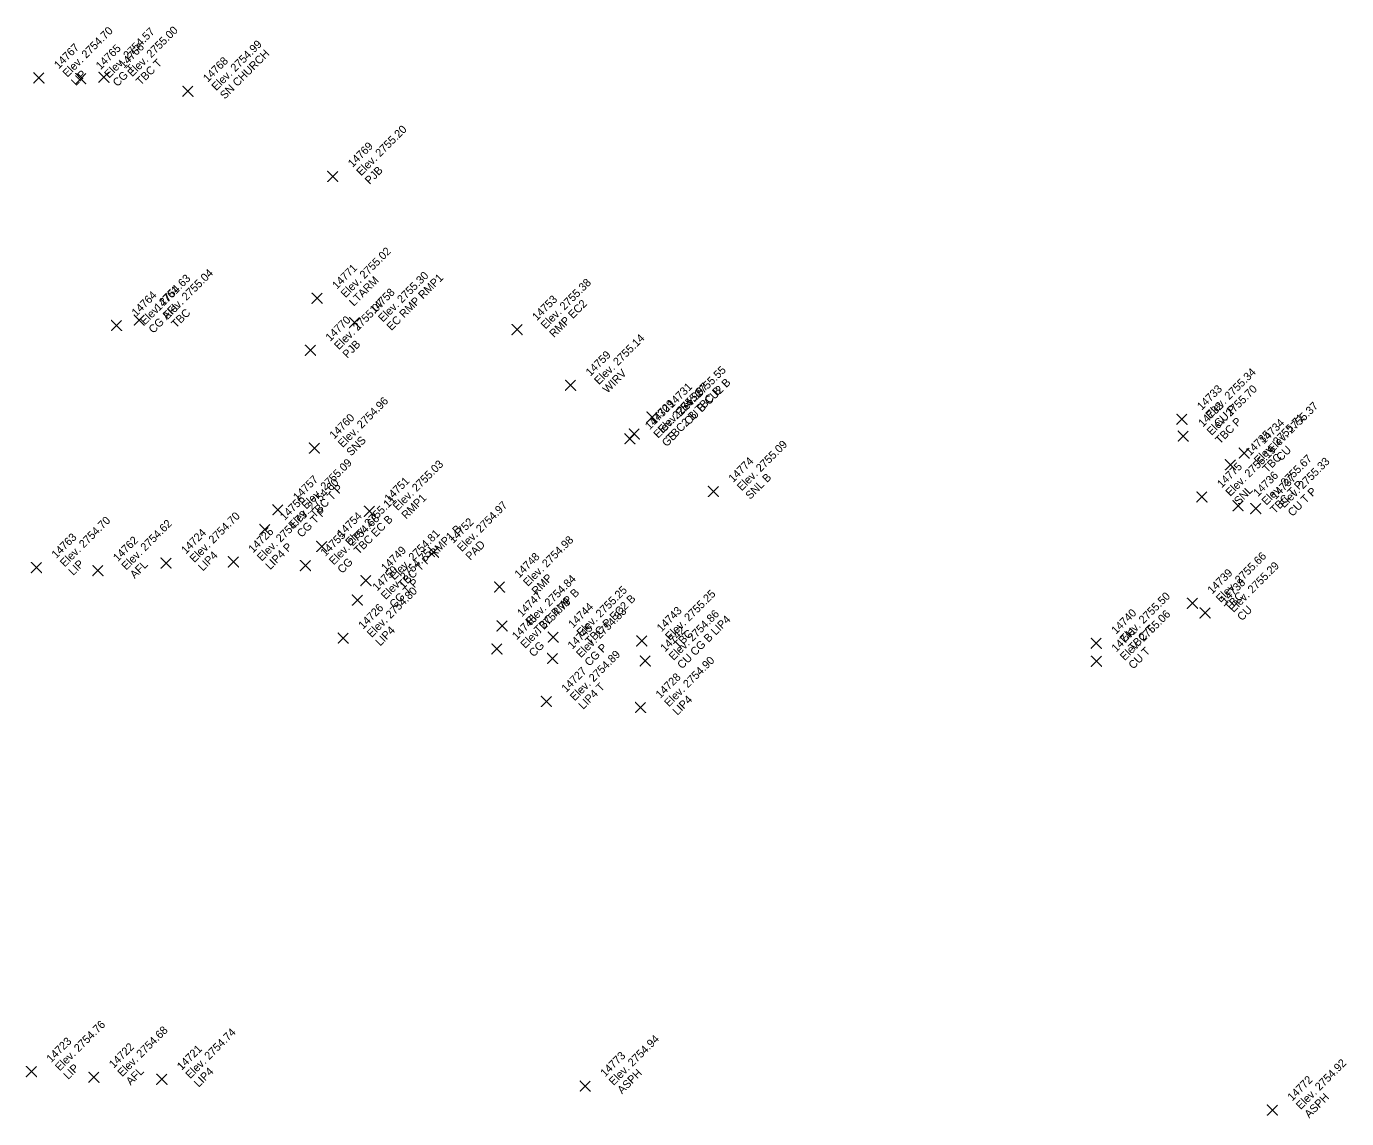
# Model space of a CAD drawing. Extents: x 2493999 to 2503109, y 700767 to 706646.
# Drawn here: x 2502324.3 to 2502363.87, y 703760.35 to 703793.08 of the extents above; entities that cross this region are included whole.
import ezdxf

# ---------------------------------------------------------------- set-up
doc = ezdxf.new("R2010")
doc.units = 0
doc.layers.add('ALG_CL_BLUE_Horiz', color=7, linetype='Continuous')
doc.layers.add('DES_SURFACE_Existing-Ground', color=7, linetype='Continuous')

msp = doc.modelspace()

# ---------------------------------------------------------------- linework, layer by layer
at = {"layer": 'ALG_CL_BLUE_Horiz'}
for points in [[(2502326.622, 703791.551), (2502326.472, 703791.701), (2502326.622, 703791.551), (2502326.472, 703791.401), (2502326.622, 703791.551), (2502326.772, 703791.401), (2502326.622, 703791.551), (2502326.772, 703791.701)], [(2502324.674, 703791.535), (2502324.524, 703791.685), (2502324.674, 703791.535), (2502324.524, 703791.385), (2502324.674, 703791.535), (2502324.824, 703791.385), (2502324.674, 703791.535), (2502324.824, 703791.685)], [(2502325.925, 703791.51), (2502325.775, 703791.66), (2502325.925, 703791.51), (2502325.775, 703791.36), (2502325.925, 703791.51), (2502326.075, 703791.36), (2502325.925, 703791.51), (2502326.075, 703791.66)], [(2502329.14, 703791.133), (2502328.99, 703791.283), (2502329.14, 703791.133), (2502328.99, 703790.983), (2502329.14, 703791.133), (2502329.29, 703790.983), (2502329.14, 703791.133), (2502329.29, 703791.283)], [(2502333.483, 703788.581), (2502333.333, 703788.731), (2502333.483, 703788.581), (2502333.333, 703788.431), (2502333.483, 703788.581), (2502333.633, 703788.431), (2502333.483, 703788.581), (2502333.633, 703788.731)], [(2502333.011, 703784.929), (2502332.861, 703785.079), (2502333.011, 703784.929), (2502332.861, 703784.779), (2502333.011, 703784.929), (2502333.161, 703784.779), (2502333.011, 703784.929), (2502333.161, 703785.079)], [(2502327, 703784.115), (2502326.85, 703784.265), (2502327, 703784.115), (2502326.85, 703783.965), (2502327, 703784.115), (2502327.15, 703783.965), (2502327, 703784.115), (2502327.15, 703784.265)], [(2502327.679, 703784.275), (2502327.529, 703784.425), (2502327.679, 703784.275), (2502327.529, 703784.125), (2502327.679, 703784.275), (2502327.829, 703784.125), (2502327.679, 703784.275), (2502327.829, 703784.425)], [(2502334.136, 703784.199), (2502333.986, 703784.349), (2502334.136, 703784.199), (2502333.986, 703784.049), (2502334.136, 703784.199), (2502334.286, 703784.049), (2502334.136, 703784.199), (2502334.286, 703784.349)], [(2502339.009, 703783.989), (2502338.859, 703784.139), (2502339.009, 703783.989), (2502338.859, 703783.839), (2502339.009, 703783.989), (2502339.159, 703783.839), (2502339.009, 703783.989), (2502339.159, 703784.139)], [(2502332.813, 703783.37), (2502332.663, 703783.52), (2502332.813, 703783.37), (2502332.663, 703783.22), (2502332.813, 703783.37), (2502332.963, 703783.22), (2502332.813, 703783.37), (2502332.963, 703783.52)], [(2502340.611, 703782.324), (2502340.461, 703782.474), (2502340.611, 703782.324), (2502340.461, 703782.174), (2502340.611, 703782.324), (2502340.761, 703782.174), (2502340.611, 703782.324), (2502340.761, 703782.474)], [(2502343.052, 703781.368), (2502342.902, 703781.518), (2502343.052, 703781.368), (2502342.902, 703781.218), (2502343.052, 703781.368), (2502343.202, 703781.218), (2502343.052, 703781.368), (2502343.202, 703781.518)], [(2502358.938, 703781.304), (2502358.788, 703781.454), (2502358.938, 703781.304), (2502358.788, 703781.154), (2502358.938, 703781.304), (2502359.088, 703781.154), (2502358.938, 703781.304), (2502359.088, 703781.454)], [(2502342.518, 703780.865), (2502342.368, 703781.015), (2502342.518, 703780.865), (2502342.368, 703780.715), (2502342.518, 703780.865), (2502342.668, 703780.715), (2502342.518, 703780.865), (2502342.668, 703781.015)], [(2502342.388, 703780.718), (2502342.238, 703780.868), (2502342.388, 703780.718), (2502342.238, 703780.568), (2502342.388, 703780.718), (2502342.538, 703780.568), (2502342.388, 703780.718), (2502342.538, 703780.868)], [(2502358.975, 703780.8), (2502358.825, 703780.95), (2502358.975, 703780.8), (2502358.825, 703780.65), (2502358.975, 703780.8), (2502359.125, 703780.65), (2502358.975, 703780.8), (2502359.125, 703780.95)], [(2502332.929, 703780.441), (2502332.779, 703780.591), (2502332.929, 703780.441), (2502332.779, 703780.291), (2502332.929, 703780.441), (2502333.079, 703780.291), (2502332.929, 703780.441), (2502333.079, 703780.591)], [(2502360.805, 703780.289), (2502360.655, 703780.439), (2502360.805, 703780.289), (2502360.655, 703780.139), (2502360.805, 703780.289), (2502360.955, 703780.139), (2502360.805, 703780.289), (2502360.955, 703780.439)], [(2502360.391, 703779.94), (2502360.241, 703780.09), (2502360.391, 703779.94), (2502360.241, 703779.79), (2502360.391, 703779.94), (2502360.541, 703779.79), (2502360.391, 703779.94), (2502360.541, 703780.09)], [(2502344.891, 703779.14), (2502344.741, 703779.29), (2502344.891, 703779.14), (2502344.741, 703778.99), (2502344.891, 703779.14), (2502345.041, 703778.99), (2502344.891, 703779.14), (2502345.041, 703779.29)], [(2502359.539, 703778.976), (2502359.389, 703779.126), (2502359.539, 703778.976), (2502359.389, 703778.826), (2502359.539, 703778.976), (2502359.689, 703778.826), (2502359.539, 703778.976), (2502359.689, 703779.126)], [(2502331.838, 703778.59), (2502331.688, 703778.74), (2502331.838, 703778.59), (2502331.688, 703778.44), (2502331.838, 703778.59), (2502331.988, 703778.44), (2502331.838, 703778.59), (2502331.988, 703778.74)], [(2502334.58, 703778.547), (2502334.43, 703778.697), (2502334.58, 703778.547), (2502334.43, 703778.397), (2502334.58, 703778.547), (2502334.73, 703778.397), (2502334.58, 703778.547), (2502334.73, 703778.697)], [(2502360.621, 703778.712), (2502360.471, 703778.862), (2502360.621, 703778.712), (2502360.471, 703778.562), (2502360.621, 703778.712), (2502360.771, 703778.562), (2502360.621, 703778.712), (2502360.771, 703778.862)], [(2502361.15, 703778.629), (2502361, 703778.779), (2502361.15, 703778.629), (2502361, 703778.479), (2502361.15, 703778.629), (2502361.3, 703778.479), (2502361.15, 703778.629), (2502361.3, 703778.779)], [(2502331.445, 703778), (2502331.295, 703778.15), (2502331.445, 703778), (2502331.295, 703777.85), (2502331.445, 703778), (2502331.595, 703777.85), (2502331.445, 703778), (2502331.595, 703778.15)], [(2502333.153, 703777.494), (2502333.003, 703777.644), (2502333.153, 703777.494), (2502333.003, 703777.344), (2502333.153, 703777.494), (2502333.303, 703777.344), (2502333.153, 703777.494), (2502333.303, 703777.644)], [(2502336.499, 703777.317), (2502336.349, 703777.467), (2502336.499, 703777.317), (2502336.349, 703777.167), (2502336.499, 703777.317), (2502336.649, 703777.167), (2502336.499, 703777.317), (2502336.649, 703777.467)], [(2502328.482, 703776.993), (2502328.332, 703777.143), (2502328.482, 703776.993), (2502328.332, 703776.843), (2502328.482, 703776.993), (2502328.632, 703776.843), (2502328.482, 703776.993), (2502328.632, 703777.143)], [(2502330.501, 703777.031), (2502330.351, 703777.181), (2502330.501, 703777.031), (2502330.351, 703776.881), (2502330.501, 703777.031), (2502330.651, 703776.881), (2502330.501, 703777.031), (2502330.651, 703777.181)], [(2502332.662, 703776.921), (2502332.512, 703777.071), (2502332.662, 703776.921), (2502332.512, 703776.771), (2502332.662, 703776.921), (2502332.812, 703776.771), (2502332.662, 703776.921), (2502332.812, 703777.071)], [(2502324.599, 703776.861), (2502324.449, 703777.011), (2502324.599, 703776.861), (2502324.449, 703776.711), (2502324.599, 703776.861), (2502324.749, 703776.711), (2502324.599, 703776.861), (2502324.749, 703777.011)], [(2502326.442, 703776.767), (2502326.292, 703776.917), (2502326.442, 703776.767), (2502326.292, 703776.617), (2502326.442, 703776.767), (2502326.592, 703776.617), (2502326.442, 703776.767), (2502326.592, 703776.917)], [(2502334.477, 703776.47), (2502334.327, 703776.62), (2502334.477, 703776.47), (2502334.327, 703776.32), (2502334.477, 703776.47), (2502334.627, 703776.32), (2502334.477, 703776.47), (2502334.627, 703776.62)], [(2502338.48, 703776.277), (2502338.33, 703776.427), (2502338.48, 703776.277), (2502338.33, 703776.127), (2502338.48, 703776.277), (2502338.63, 703776.127), (2502338.48, 703776.277), (2502338.63, 703776.427)], [(2502334.22, 703775.884), (2502334.07, 703776.034), (2502334.22, 703775.884), (2502334.07, 703775.734), (2502334.22, 703775.884), (2502334.37, 703775.734), (2502334.22, 703775.884), (2502334.37, 703776.034)], [(2502359.251, 703775.792), (2502359.101, 703775.942), (2502359.251, 703775.792), (2502359.101, 703775.642), (2502359.251, 703775.792), (2502359.401, 703775.642), (2502359.251, 703775.792), (2502359.401, 703775.942)], [(2502359.634, 703775.502), (2502359.484, 703775.652), (2502359.634, 703775.502), (2502359.484, 703775.352), (2502359.634, 703775.502), (2502359.784, 703775.352), (2502359.634, 703775.502), (2502359.784, 703775.652)], [(2502338.555, 703775.109), (2502338.405, 703775.259), (2502338.555, 703775.109), (2502338.405, 703774.959), (2502338.555, 703775.109), (2502338.705, 703774.959), (2502338.555, 703775.109), (2502338.705, 703775.259)], [(2502333.796, 703774.745), (2502333.646, 703774.895), (2502333.796, 703774.745), (2502333.646, 703774.595), (2502333.796, 703774.745), (2502333.946, 703774.595), (2502333.796, 703774.745), (2502333.946, 703774.895)], [(2502340.089, 703774.775), (2502339.939, 703774.925), (2502340.089, 703774.775), (2502339.939, 703774.625), (2502340.089, 703774.775), (2502340.239, 703774.625), (2502340.089, 703774.775), (2502340.239, 703774.925)], [(2502342.742, 703774.661), (2502342.592, 703774.811), (2502342.742, 703774.661), (2502342.592, 703774.511), (2502342.742, 703774.661), (2502342.892, 703774.511), (2502342.742, 703774.661), (2502342.892, 703774.811)], [(2502356.369, 703774.592), (2502356.219, 703774.742), (2502356.369, 703774.592), (2502356.219, 703774.442), (2502356.369, 703774.592), (2502356.519, 703774.442), (2502356.369, 703774.592), (2502356.519, 703774.742)], [(2502338.401, 703774.42), (2502338.251, 703774.57), (2502338.401, 703774.42), (2502338.251, 703774.27), (2502338.401, 703774.42), (2502338.551, 703774.27), (2502338.401, 703774.42), (2502338.551, 703774.57)], [(2502340.07, 703774.139), (2502339.92, 703774.289), (2502340.07, 703774.139), (2502339.92, 703773.989), (2502340.07, 703774.139), (2502340.22, 703773.989), (2502340.07, 703774.139), (2502340.22, 703774.289)], [(2502342.848, 703774.061), (2502342.698, 703774.211), (2502342.848, 703774.061), (2502342.698, 703773.911), (2502342.848, 703774.061), (2502342.998, 703773.911), (2502342.848, 703774.061), (2502342.998, 703774.211)], [(2502356.375, 703774.054), (2502356.225, 703774.204), (2502356.375, 703774.054), (2502356.225, 703773.904), (2502356.375, 703774.054), (2502356.525, 703773.904), (2502356.375, 703774.054), (2502356.525, 703774.204)], [(2502339.884, 703772.848), (2502339.734, 703772.998), (2502339.884, 703772.848), (2502339.734, 703772.698), (2502339.884, 703772.848), (2502340.034, 703772.698), (2502339.884, 703772.848), (2502340.034, 703772.998)], [(2502342.709, 703772.668), (2502342.559, 703772.818), (2502342.709, 703772.668), (2502342.559, 703772.518), (2502342.709, 703772.668), (2502342.859, 703772.518), (2502342.709, 703772.668), (2502342.859, 703772.818)], [(2502324.447, 703761.755), (2502324.297, 703761.905), (2502324.447, 703761.755), (2502324.297, 703761.605), (2502324.447, 703761.755), (2502324.597, 703761.605), (2502324.447, 703761.755), (2502324.597, 703761.905)], [(2502326.319, 703761.586), (2502326.169, 703761.736), (2502326.319, 703761.586), (2502326.169, 703761.436), (2502326.319, 703761.586), (2502326.469, 703761.436), (2502326.319, 703761.586), (2502326.469, 703761.736)], [(2502328.357, 703761.524), (2502328.207, 703761.674), (2502328.357, 703761.524), (2502328.207, 703761.374), (2502328.357, 703761.524), (2502328.507, 703761.374), (2502328.357, 703761.524), (2502328.507, 703761.674)], [(2502341.051, 703761.323), (2502340.901, 703761.473), (2502341.051, 703761.323), (2502340.901, 703761.173), (2502341.051, 703761.323), (2502341.201, 703761.173), (2502341.051, 703761.323), (2502341.201, 703761.473)], [(2502361.649, 703760.601), (2502361.499, 703760.751), (2502361.649, 703760.601), (2502361.499, 703760.451), (2502361.649, 703760.601), (2502361.799, 703760.451), (2502361.649, 703760.601), (2502361.799, 703760.751)]]:
    msp.add_lwpolyline(points, dxfattribs=at)

# ---------------------------------------------------------------- texts
at = {"layer": 'DES_SURFACE_Existing-Ground'}
for s, p in [('Elev. 2754.70', (2502325.523, 703791.535)), ('Elev. 2754.57', (2502326.774, 703791.51)), ('Elev. 2755.00', (2502327.471, 703791.551)), ('14767', (2502325.268, 703791.79)), ('14765', (2502326.519, 703791.765)), ('14766', (2502327.216, 703791.806)), ('Elev. 2754.99', (2502329.989, 703791.133)), ('TBC T', (2502327.725, 703791.296)), ('14768', (2502329.734, 703791.388)), ('SN CHURCH', (2502330.243, 703790.878)), ('LIP', (2502325.777, 703791.28)), ('CG T', (2502327.028, 703791.255)), ('Elev. 2755.20', (2502334.332, 703788.581)), ('14769', (2502334.077, 703788.836)), ('PJB', (2502334.586, 703788.326)), ('Elev. 2755.02', (2502333.86, 703784.929)), ('Elev. 2755.04', (2502328.528, 703784.275)), ('14771', (2502333.605, 703785.184)), ('Elev. 2754.63', (2502327.849, 703784.115)), ('LTARM', (2502334.114, 703784.674)), ('Elev. 2755.30', (2502334.985, 703784.199)), ('EC RMP RMP1', (2502335.239, 703783.944)), ('Elev. 2755.38', (2502339.858, 703783.989)), ('14764', (2502327.594, 703784.37)), ('14761', (2502328.273, 703784.53)), ('14758', (2502334.73, 703784.454)), ('14753', (2502339.603, 703784.244)), ('CG AFL', (2502328.103, 703783.86)), ('TBC', (2502328.782, 703784.02)), ('Elev. 2755.07', (2502333.662, 703783.37)), ('RMP EC2', (2502340.112, 703783.734)), ('14770', (2502333.407, 703783.625)), ('Elev. 2755.14', (2502341.46, 703782.324)), ('PJB', (2502333.916, 703783.115)), ('14759', (2502341.205, 703782.579)), ('WIRV', (2502341.714, 703782.069)), ('Elev. 2755.55', (2502343.901, 703781.368)), ('Elev. 2755.34', (2502359.787, 703781.304)), ('Elev. 2754.95', (2502343.237, 703780.718)), ('Elev. 2755.97', (2502343.367, 703780.865)), ('TBC2 B TBC B', (2502343.621, 703780.61)), ('14731', (2502343.646, 703781.623)), ('CU B CU2 B', (2502344.155, 703781.113)), ('14733', (2502359.532, 703781.559)), ('Elev. 2755.70', (2502359.824, 703780.8)), ('Elev. 2754.96', (2502333.778, 703780.441)), ('14729', (2502343.112, 703781.12)), ('14732', (2502359.569, 703781.055)), ('Elev. 2755.37', (2502361.654, 703780.289)), ('14760', (2502333.523, 703780.696)), ('14730', (2502342.982, 703780.973)), ('CU P', (2502360.041, 703781.049)), ('Elev. 2755.71', (2502361.24, 703779.94)), ('TBC P', (2502360.078, 703780.545)), ('14734', (2502361.399, 703780.544)), ('SNS', (2502334.032, 703780.186)), ('GS', (2502343.491, 703780.463)), ('Elev. 2755.09', (2502345.74, 703779.14)), ('14735', (2502360.985, 703780.195)), ('Elev. 2755.19', (2502360.388, 703778.976)), ('Elev. 2755.67', (2502361.47, 703778.712)), ('TBC', (2502361.494, 703779.685)), ('CU', (2502361.908, 703780.034)), ('Elev. 2755.09', (2502332.687, 703778.59)), ('Elev. 2755.03', (2502335.429, 703778.547)), ('14774', (2502345.485, 703779.395)), ('14775', (2502360.133, 703779.231)), ('Elev. 2755.33', (2502361.999, 703778.629)), ('Elev. 2754.60', (2502332.294, 703778)), ('14757', (2502332.432, 703778.845)), ('14751', (2502335.174, 703778.802)), ('SNL B', (2502345.994, 703778.885)), ('14736', (2502361.215, 703778.967)), ('TBC T P', (2502361.724, 703778.457)), ('14737', (2502361.744, 703778.884)), ('TBC T P', (2502332.941, 703778.335)), ('RMP1', (2502335.683, 703778.292)), ('SNL', (2502360.642, 703778.721)), ('CU T P', (2502362.253, 703778.374)), ('14756', (2502332.039, 703778.255)), ('Elev. 2755.11', (2502334.002, 703777.494)), ('Elev. 2754.97', (2502337.348, 703777.317)), ('Elev. 2754.70', (2502325.448, 703776.861)), ('Elev. 2754.62', (2502327.291, 703776.767)), ('Elev. 2754.70', (2502329.331, 703776.993)), ('Elev. 2754.73', (2502331.35, 703777.031)), ('CG T P', (2502332.548, 703777.745)), ('Elev. 2754.68', (2502333.511, 703776.921)), ('14754', (2502333.747, 703777.749)), ('TBC EC B', (2502334.256, 703777.239)), ('14752', (2502337.093, 703777.572)), ('14763', (2502325.193, 703777.116)), ('14724', (2502329.076, 703777.248)), ('14725', (2502331.095, 703777.286)), ('14755', (2502333.256, 703777.176)), ('Elev. 2754.81', (2502335.326, 703776.47)), ('TBC T P RMP1 B', (2502335.58, 703776.215)), ('14762', (2502327.036, 703777.022)), ('LIP4 P', (2502331.604, 703776.776)), ('14749', (2502335.071, 703776.725)), ('PAD', (2502337.602, 703777.062)), ('Elev. 2754.98', (2502339.329, 703776.277)), ('LIP', (2502325.702, 703776.606)), ('LIP4', (2502329.585, 703776.738)), ('CG', (2502333.765, 703776.666)), ('Elev. 2754.75', (2502335.069, 703775.884)), ('14748', (2502339.074, 703776.532)), ('Elev. 2755.66', (2502360.1, 703775.792)), ('AFL', (2502327.545, 703776.512)), ('14750', (2502334.814, 703776.139)), ('14739', (2502359.845, 703776.047)), ('Elev. 2755.29', (2502360.483, 703775.502)), ('Elev. 2754.80', (2502334.645, 703774.745)), ('CG T P', (2502335.323, 703775.629)), ('Elev. 2754.84', (2502339.404, 703775.109)), ('RMP', (2502339.583, 703776.022)), ('Elev. 2755.25', (2502340.938, 703774.775)), ('14738', (2502360.228, 703775.757)), ('14747', (2502339.149, 703775.364)), ('Elev. 2754.79', (2502339.25, 703774.42)), ('TBC RMP B', (2502339.658, 703774.854)), ('TBC P EC2 B', (2502341.192, 703774.52)), ('Elev. 2755.25', (2502343.591, 703774.661)), ('Elev. 2755.50', (2502357.218, 703774.592)), ('TBC', (2502360.354, 703775.537)), ('14726', (2502334.39, 703775)), ('14744', (2502340.683, 703775.03)), ('Elev. 2754.83', (2502340.919, 703774.139)), ('14743', (2502343.336, 703774.916)), ('Elev. 2754.86', (2502343.697, 703774.061)), ('14740', (2502356.963, 703774.847)), ('Elev. 2755.06', (2502357.224, 703774.054)), ('CU', (2502360.737, 703775.247)), ('LIP4', (2502334.899, 703774.49)), ('14746', (2502338.995, 703774.675)), ('14745', (2502340.664, 703774.394)), ('14742', (2502343.442, 703774.316)), ('CU CG B LIP4', (2502343.951, 703773.806)), ('TBC T', (2502357.472, 703774.337)), ('TBC', (2502343.845, 703774.406)), ('14741', (2502356.969, 703774.309)), ('CG', (2502339.504, 703774.165)), ('Elev. 2754.89', (2502340.733, 703772.848)), ('CG P', (2502341.173, 703773.884)), ('CU T', (2502357.478, 703773.799)), ('14727', (2502340.478, 703773.103)), ('Elev. 2754.90', (2502343.558, 703772.668)), ('14728', (2502343.303, 703772.923)), ('LIP4 T', (2502340.987, 703772.593)), ('LIP4', (2502343.812, 703772.413)), ('Elev. 2754.76', (2502325.296, 703761.755)), ('Elev. 2754.68', (2502327.168, 703761.586)), ('Elev. 2754.74', (2502329.206, 703761.524)), ('Elev. 2754.94', (2502341.9, 703761.323)), ('14723', (2502325.041, 703762.01)), ('14722', (2502326.913, 703761.841)), ('14721', (2502328.951, 703761.779)), ('14773', (2502341.645, 703761.578)), ('Elev. 2754.92', (2502362.498, 703760.601)), ('LIP', (2502325.55, 703761.5)), ('AFL', (2502327.422, 703761.331)), ('LIP4', (2502329.46, 703761.269)), ('ASPH', (2502342.154, 703761.068)), ('14772', (2502362.243, 703760.856)), ('ASPH', (2502362.752, 703760.346))]:
    msp.add_text(s, height=0.24, rotation=45, dxfattribs=at).set_placement(p)

doc.saveas('drawing.dxf')
